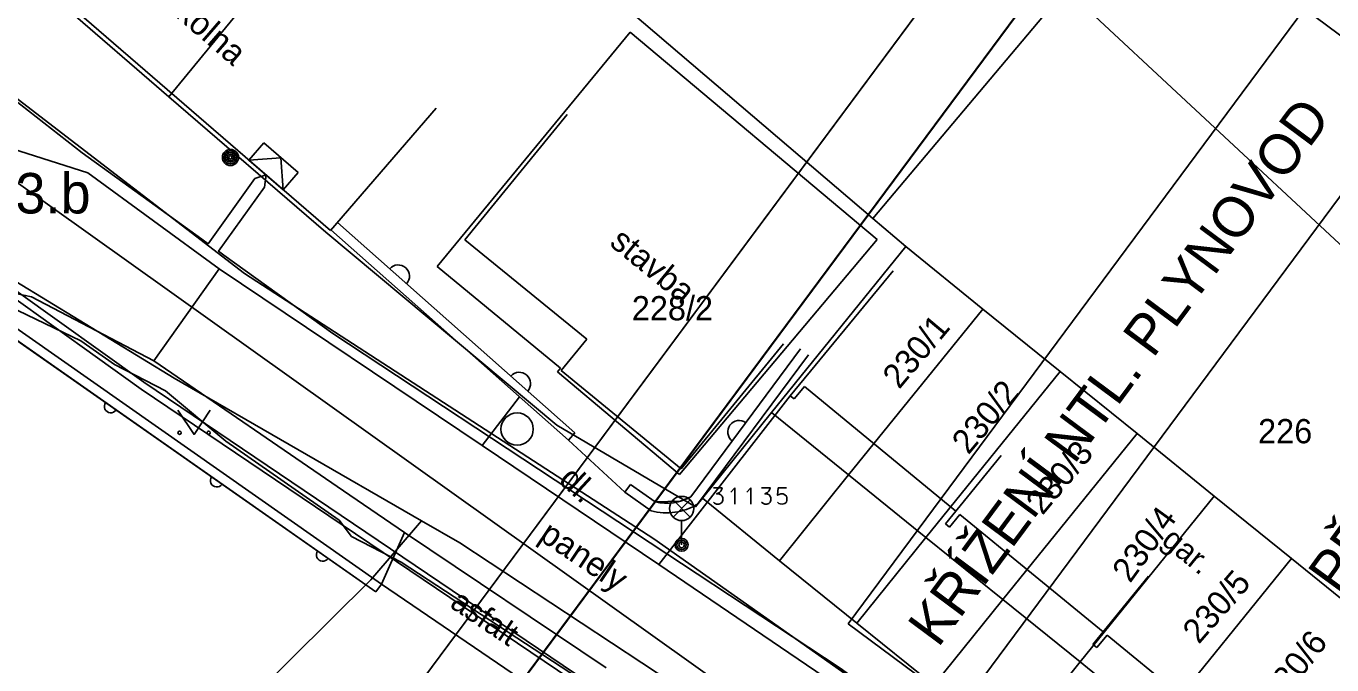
# Model space of a CAD drawing. Extents: x -601580 to 4, y -1204314 to 4.
# Drawn here: x -600441.72 to -600401.36, y -1203787.02 to -1203767.27 of the extents above; entities that cross this region are included whole.
import ezdxf

# ---------------------------------------------------------------- set-up
doc = ezdxf.new("R2010")
doc.units = 0
for name, color, linetype in [('00-EON NN', 7, 'Continuous'), ('00-EON VN', 7, 'Continuous'), ('00-KN-HRANICE PARCEL', 7, 'Continuous'), ('00-KN-PARC. CISLA', 7, 'Continuous'), ('00-KN-VNITRNI KRESBA', 7, 'Continuous'), ('00-POLOHOPIS', 7, 'Continuous'), ('00-RAZÍTKO', 7, 'Continuous'), ('00-SITE KOM. KABEL', 7, 'Continuous'), ('00-VAK-VODA-RAD IGIS', 7, 'Continuous'), ('11-REKONSTRUKCE KANALIZACE POPIS', 7, 'Continuous'), ('Vrstva 25', 7, 'Continuous'), ('Vrstva 26', 7, 'Continuous'), ('Vrstva 27', 7, 'Continuous'), ('Vrstva 33', 7, 'Continuous'), ('Vrstva 36', 7, 'Continuous'), ('Vrstva 40', 7, 'Continuous'), ('Vrstva 9', 7, 'Continuous')]:
    doc.layers.add(name, color=color, linetype=linetype)

# ---------------------------------------------------------------- blocks, each defined once
blk = doc.blocks.new('6.560_938')
at = {"layer": 'Vrstva 33'}
for p, q in [((-0.265, 0.86), (0.265, 1.39)), ((-0.265, 1.39), (0.265, 0.86)), ((0, 0.75), (0, 0))]:
    blk.add_line(p, q, dxfattribs=at)
for centre, radius in [((0, 1.125), 0.375), ((0, 0), 0.2), ((0, 0), 0.145), ((0, 0), 0.0876)]:
    blk.add_circle(centre, radius, dxfattribs=at)
blk = doc.blocks.new('PAN')
at = {"layer": 'Vrstva 40'}
blk.add_text('panely', height=0.75, rotation=360, dxfattribs=at).set_placement((-1.278, -0.375))
blk = doc.blocks.new('3.14_546')
at = {"layer": 'Vrstva 36'}
blk.add_lwpolyline([(-0.5, 0.75), (0, 0), (0.5, 0.75)], dxfattribs=at)
for centre in [(-0.45, 0.05), (0.449, 0.05)]:
    blk.add_circle(centre, 0.05, dxfattribs=at)
blk = doc.blocks.new('6.20_534')
at = {"layer": 'Vrstva 27'}
blk.add_circle((0, 0), 0.5, dxfattribs=at)
blk = doc.blocks.new('6.01A_1784')
at = {"layer": 'Vrstva 25'}
for radius in [0.25, 0.2, 0.15, 0.1, 0.05]:
    blk.add_circle((0, 0), radius, dxfattribs=at)
blk = doc.blocks.new('NN630')
at = {"layer": 'Vrstva 9'}
for points in [[(-3, -700), (-703, 0)], [(-703, -700), (-703, 0), (697, 0), (697, -700)], [(-3, -700), (697, 0)], [(-703, -700), (697, -700)]]:
    blk.add_lwpolyline(points, dxfattribs=at)

msp = doc.modelspace()

# ---------------------------------------------------------------- linework, layer by layer
for points in [[(-600365.317, -1203705.234), (-600367.324, -1203703.744), (-600429.936, -1203788.096), (-600427.929, -1203789.586)], [(-600366.807, -1203707.241), (-600426.439, -1203787.579)]]:
    msp.add_lwpolyline(points)
at = {"layer": '00-EON NN'}
msp.add_lwpolyline([(-600443.789, -1203768.219), (-600439.988, -1203771.191), (-600436.287, -1203773.861), (-600436.095, -1203774), (-600434.65, -1203771.98), (-600434.306, -1203771.872), (-600434.351, -1203772.251), (-600435.77, -1203774.235), (-600435.61, -1203774.35), (-600432.238, -1203776.781), (-600416.559, -1203787.121), (-600409.559, -1203792.18), (-600401.613, -1203796.671), (-600401.51, -1203797.37)], dxfattribs=at)
at = {"layer": '00-EON VN'}
for points in [[(-600383.25, -1203783.59), (-600384.36, -1203785.06), (-600387.363, -1203790.788), (-600387.636, -1203791.819), (-600388.781, -1203794.246), (-600391.141, -1203798.544), (-600394.408, -1203804.965), (-600395.164, -1203806.243), (-600395.912, -1203806.852), (-600396.541, -1203806.795), (-600400.796, -1203804.12), (-600404.813, -1203801.302), (-600410.985, -1203796.316), (-600416.678, -1203792.351), (-600424.36, -1203787.555), (-600438.08, -1203778.28), (-600442.027, -1203775.462), (-600444.357, -1203773.807), (-600448.151, -1203771.631), (-600451.152, -1203771.298), (-600454.57, -1203770.237), (-600456.457, -1203769.325), (-600457.482, -1203769.405), (-600459.327, -1203769.119)], [(-600459.477, -1203769.291), (-600457.511, -1203769.594), (-600456.508, -1203769.518), (-600454.624, -1203770.445), (-600451.211, -1203771.488), (-600448.233, -1203771.815), (-600444.486, -1203774.019), (-600442.217, -1203775.59), (-600438.167, -1203778.496), (-600424.472, -1203787.735), (-600416.801, -1203792.528), (-600411.123, -1203796.487), (-600404.975, -1203801.537), (-600404.82, -1203801.644), (-600404.96, -1203802.62)]]:
    msp.add_lwpolyline(points, dxfattribs=at)
at = {"layer": '00-KN-HRANICE PARCEL'}
for p, q in [((-600409.58, -1203766.13), (-600415.55, -1203773.22)), ((-600437.31, -1203769.46), (-600432.46, -1203773.64)), ((-600415.55, -1203773.22), (-600414.53, -1203774.09)), ((-600414.53, -1203774.09), (-600412.15, -1203776.02)), ((-600412.15, -1203776.02), (-600409.76, -1203777.95)), ((-600409.76, -1203777.95), (-600407.38, -1203779.87)), ((-600437.14, -1203778.16), (-600429.5, -1203782.57)), ((-600407.38, -1203779.87), (-600405, -1203781.8)), ((-600421.03, -1203782.13), (-600420.82, -1203781.87)), ((-600420.82, -1203781.87), (-600418.44, -1203783.8)), ((-600405, -1203781.8), (-600402.61, -1203783.73)), ((-600428.32, -1203783.25), (-600429.5, -1203782.57)), ((-600418.44, -1203783.8), (-600416.05, -1203785.73)), ((-600402.61, -1203783.73), (-600400.23, -1203785.66)), ((-600416.05, -1203785.73), (-600413.67, -1203787.65))]:
    msp.add_line(p, q, dxfattribs=at)
for points in [[(-600429.85, -1203760.36), (-600430.4, -1203761.03), (-600437.31, -1203769.46)], [(-600429.85, -1203760.36), (-600425, -1203764.69), (-600425.24, -1203764.95), (-600415.55, -1203773.22)], [(-600437.31, -1203769.46), (-600440.58, -1203766.64), (-600440.71, -1203766.53), (-600441.29, -1203766.03)], [(-600409.58, -1203766.13), (-600400.98, -1203774.14), (-600394.45, -1203779.24), (-600390.29, -1203782.49)], [(-600432.46, -1203773.64), (-600425.32, -1203779.61), (-600421.03, -1203782.13)], [(-600420.82, -1203781.87), (-600418.68, -1203779.22), (-600414.53, -1203774.09)], [(-600490.56, -1203829.3), (-600473.65, -1203806.86), (-600467.29, -1203799), (-600442.04, -1203775.17), (-600437.14, -1203778.16)], [(-600418.44, -1203783.8), (-600416.3, -1203781.15), (-600412.15, -1203776.02)], [(-600416.05, -1203785.73), (-600413.91, -1203783.08), (-600409.76, -1203777.95)], [(-600413.67, -1203787.65), (-600411.53, -1203785), (-600407.38, -1203779.87)], [(-600411.28, -1203789.58), (-600409.14, -1203786.93), (-600405, -1203781.8)], [(-600429.5, -1203782.57), (-600431.07, -1203784.39), (-600464.48, -1203817.52), (-600458.72, -1203823.55)], [(-600410.02, -1203797.4), (-600419.45, -1203788.97), (-600421.75, -1203787.58), (-600428.32, -1203783.25)], [(-600408.9, -1203791.51), (-600406.76, -1203788.86), (-600402.61, -1203783.73)]]:
    msp.add_lwpolyline(points, dxfattribs=at)
at = {"layer": '00-KN-VNITRNI KRESBA'}
for p, q in [((-600429.02, -1203774.7), (-600423.05, -1203767.46)), ((-600415.42, -1203773.87), (-600423.05, -1203767.46)), ((-600421.53, -1203781.13), (-600415.42, -1203773.87)), ((-600425.2, -1203777.85), (-600429.02, -1203774.7)), ((-600425.3, -1203777.96), (-600425.2, -1203777.85)), ((-600421.53, -1203781.13), (-600425.3, -1203777.96)), ((-600416.3, -1203781.15), (-600418.68, -1203779.22)), ((-600413.91, -1203783.08), (-600416.3, -1203781.15)), ((-600411.53, -1203785), (-600413.91, -1203783.08)), ((-600409.14, -1203786.93), (-600411.53, -1203785)), ((-600406.76, -1203788.86), (-600409.14, -1203786.93))]:
    msp.add_line(p, q, dxfattribs=at)
at = {"layer": '00-POLOHOPIS'}
for p, q in [((-600443.745, -1203763.714), (-600432.317, -1203773.59)), ((-600429.048, -1203769.807), (-600432.317, -1203773.59)), ((-600424.996, -1203770.005), (-600428.157, -1203773.879)), ((-600439.816, -1203771.808), (-600444.049, -1203770.469)), ((-600439.816, -1203771.808), (-600435.759, -1203774.78)), ((-600424.962, -1203780.073), (-600432.298, -1203773.568)), ((-600432.093, -1203773.348), (-600424.762, -1203779.848)), ((-600424.391, -1203776.952), (-600428.157, -1203773.879)), ((-600437.778, -1203777.621), (-600435.759, -1203774.78)), ((-600435.759, -1203774.78), (-600427.622, -1203780.243)), ((-600414.922, -1203774.843), (-600418.105, -1203778.699)), ((-600437.778, -1203777.621), (-600441.557, -1203775.646)), ((-600430.741, -1203784.52), (-600442.871, -1203776.021)), ((-600430.913, -1203784.765), (-600442.841, -1203776.408)), ((-600424.391, -1203776.952), (-600425.184, -1203777.918)), ((-600418.307, -1203777.093), (-600421.479, -1203780.958)), ((-600421.176, -1203781.822), (-600417.784, -1203777.255)), ((-600420.972, -1203782.05), (-600417.544, -1203777.434)), ((-600431.916, -1203781.636), (-600437.778, -1203777.621)), ((-600421.479, -1203780.958), (-600425.184, -1203777.918)), ((-600417.663, -1203778.415), (-600417.981, -1203778.8)), ((-600412.99, -1203782.273), (-600417.663, -1203778.415)), ((-600426.471, -1203778.735), (-600427.622, -1203780.243)), ((-600422.161, -1203783.916), (-600418.105, -1203778.699)), ((-600418.105, -1203778.699), (-600417.981, -1203778.8)), ((-600424.762, -1203779.848), (-600424.962, -1203780.073)), ((-600427.622, -1203780.243), (-600422.161, -1203783.916)), ((-600424.962, -1203780.073), (-600423.214, -1203781.686)), ((-600424.962, -1203780.073), (-600423.214, -1203781.686)), ((-600411.582, -1203780.544), (-600413.306, -1203782.661)), ((-600430.028, -1203782.925), (-600431.916, -1203781.636)), ((-600423.214, -1203781.686), (-600423.04, -1203781.441)), ((-600423.04, -1203781.441), (-600422.275, -1203781.984)), ((-600422.404, -1203782.261), (-600423.214, -1203781.686)), ((-600412.867, -1203782.376), (-600413.183, -1203782.763)), ((-600412.867, -1203782.376), (-600408.434, -1203785.999)), ((-600413.183, -1203782.763), (-600413.306, -1203782.661)), ((-600430.741, -1203784.52), (-600430.028, -1203782.925)), ((-600430.028, -1203782.925), (-600423.796, -1203787.111)), ((-600402.056, -1203797.586), (-600422.161, -1203783.916)), ((-600407.03, -1203784.279), (-600408.75, -1203786.386)), ((-600430.741, -1203784.52), (-600430.913, -1203784.765)), ((-600425.717, -1203787.936), (-600430.741, -1203784.52)), ((-600408.627, -1203786.488), (-600408.75, -1203786.386)), ((-600408.311, -1203786.101), (-600408.627, -1203786.488)), ((-600408.311, -1203786.101), (-600403.779, -1203789.804))]:
    msp.add_line(p, q, dxfattribs=at)
for points in [[(-600432.093, -1203773.348), (-600424.762, -1203779.848)], [(-600430.913, -1203784.765), (-600442.841, -1203776.408)], [(-600421.176, -1203781.822), (-600417.784, -1203777.255)], [(-600423.04, -1203781.441), (-600422.275, -1203781.984)], [(-600420.48, -1203781.55), (-600420.208, -1203781.55), (-600420.228, -1203781.609), (-600420.252, -1203781.652), (-600420.291, -1203781.696), (-600420.378, -1203781.735), (-600420.315, -1203781.735), (-600420.248, -1203781.759), (-600420.208, -1203781.802), (-600420.189, -1203781.861), (-600420.189, -1203781.928), (-600420.208, -1203781.987), (-600420.255, -1203782.03), (-600420.315, -1203782.05), (-600420.378, -1203782.05), (-600420.441, -1203782.026), (-600420.48, -1203781.987)], [(-600419.818, -1203781.55), (-600419.941, -1203781.676)], [(-600419.818, -1203781.55), (-600419.818, -1203782.05)], [(-600419.322, -1203781.55), (-600419.444, -1203781.676)], [(-600419.322, -1203781.55), (-600419.322, -1203782.05)], [(-600418.992, -1203781.55), (-600418.72, -1203781.55), (-600418.74, -1203781.609), (-600418.763, -1203781.652), (-600418.803, -1203781.696), (-600418.889, -1203781.735), (-600418.826, -1203781.735), (-600418.759, -1203781.759), (-600418.72, -1203781.802), (-600418.7, -1203781.861), (-600418.7, -1203781.928), (-600418.72, -1203781.987), (-600418.767, -1203782.03), (-600418.826, -1203782.05), (-600418.889, -1203782.05), (-600418.952, -1203782.026), (-600418.992, -1203781.987)], [(-600418.224, -1203781.55), (-600418.476, -1203781.55), (-600418.496, -1203781.778), (-600418.393, -1203781.735), (-600418.326, -1203781.731), (-600418.267, -1203781.759), (-600418.224, -1203781.802), (-600418.204, -1203781.861), (-600418.204, -1203781.896), (-600418.204, -1203781.924), (-600418.224, -1203781.987), (-600418.267, -1203782.03), (-600418.35, -1203782.05), (-600418.413, -1203782.046), (-600418.456, -1203782.03), (-600418.496, -1203781.987)], [(-600422.275, -1203781.984), (-600421.5, -1203781.96), (-600421.176, -1203781.822)]]:
    msp.add_lwpolyline(points, dxfattribs=at)
for centre, radius, start, end in [((-600430.222, -1203775.006), 0.35, 318.4383, 138.4383), ((-600442.471, -1203778.842), 3.324, 74.039, 128.0674), ((-600426.481, -1203778.324), 0.35, 318.4383, 138.4383), ((-600439.103, -1203779.027), 0.2, 144.9827, 324.9856), ((-600419.685, -1203779.815), 0.35, 53.398, 233.398), ((-600435.827, -1203781.322), 0.2, 144.9827, 324.9856), ((-600421.932, -1203780.496), 1.827, 255.0456, 301.7184), ((-600421.932, -1203780.496), 1.527, 257.0342, 299.7115), ((-600432.551, -1203783.617), 0.2, 144.9827, 324.9856)]:
    msp.add_arc(centre, radius, start, end, dxfattribs=at)
at = {"layer": '00-RAZÍTKO'}
for points in [[(-600492.548, -1203872.448), (-600304.712, -1203619.391), (-600185.471, -1203707.9), (-600373.307, -1203960.957)], [(-600489.051, -1203871.931), (-600304.195, -1203622.889), (-600188.969, -1203708.417), (-600373.825, -1203957.46)]]:
    msp.add_lwpolyline(points, close=True, dxfattribs=at)
at = {"layer": '00-SITE KOM. KABEL'}
for points in [[(-600448.32, -1203764.77), (-600445.41, -1203766.9), (-600434.97, -1203774.92), (-600422.32, -1203783.12), (-600413.93, -1203789.04), (-600405.18, -1203794.93), (-600400.25, -1203797.98), (-600398.96, -1203798.36), (-600397.12, -1203797.36), (-600388.96, -1203781.95), (-600378.33, -1203762.13), (-600375.93, -1203758.23), (-600373.1, -1203754.01), (-600370.24, -1203749.96), (-600363.35, -1203740.04), (-600357.38, -1203731.69), (-600349.33, -1203720.15), (-600345.8, -1203715.19), (-600340.07, -1203706.96), (-600329.02, -1203689.27)], [(-600442.82, -1203775.66), (-600440.03, -1203777), (-600438.99, -1203777.73), (-600437.41, -1203778.55), (-600435.55, -1203780.1), (-600432.05, -1203782.55), (-600431.66, -1203783.05), (-600430.13, -1203783.84), (-600423.55, -1203788.15), (-600421.65, -1203789.14), (-600419.22, -1203791.48), (-600415.42, -1203794.24), (-600411.35, -1203796.43), (-600409.03, -1203799.16), (-600406.99, -1203801.12), (-600403.81, -1203803.37), (-600403.06, -1203804), (-600402.61, -1203803.36), (-600399.96, -1203799.16), (-600399.68, -1203798.65), (-600398.86, -1203797.55), (-600396.69, -1203794.26)], [(-600423.55, -1203788.15), (-600430.13, -1203783.84)]]:
    msp.add_lwpolyline(points, dxfattribs=at)
at = {"layer": '00-VAK-VODA-RAD IGIS'}
msp.add_lwpolyline([(-600395.742, -1203804.116), (-600404.972, -1203798.52), (-600440.983, -1203772.83), (-600444.948, -1203770.012)], dxfattribs=at)
at = {"layer": '11-REKONSTRUKCE KANALIZACE POPIS'}
msp.add_lwpolyline([(-600416.317, -1203785.75), (-600402.205, -1203766.739), (-600398.724, -1203769.322), (-600412.836, -1203788.334)], close=True, dxfattribs=at)

# ---------------------------------------------------------------- block references
at = {"layer": '00-POLOHOPIS'}
for name, p, xscale, yscale, rotation in [('6.01A_1784', (-600435.406, -1203771.334), 0.9999972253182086, 0.9999972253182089, -40.83335804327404), ('PAN', (-600424.64, -1203783.534), 1.00000069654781, 1.0000006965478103, -33.92419868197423)]:
    msp.add_blockref(name, p, dxfattribs=dict(at, xscale=xscale, yscale=yscale, rotation=rotation))
for name, p in [('3.14_546', (-600436.528, -1203779.894)), ('6.20_534', (-600426.545, -1203779.731)), ('6.560_938', (-600421.461, -1203783.31))]:
    msp.add_blockref(name, p, dxfattribs=at)
at = {"layer": 'Vrstva 26', "xscale": 0.001, "yscale": 0.0010000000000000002, "rotation": 139.1666472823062}
msp.add_blockref('NN630', (-600434.306, -1203771.872), dxfattribs=at)

# ---------------------------------------------------------------- texts
at = {"layer": '00-KN-PARC. CISLA'}
for s, p in [('228/2', (-600423, -1203776.37)), ('226', (-600403.644, -1203780.17))]:
    msp.add_text(s, height=0.75, dxfattribs=at).set_placement(p)
for s, rotation, p in [('230/1', 50, (-600414.737, -1203778.523)), ('230/2', 50, (-600412.597, -1203780.548)), ('230/3', 50, (-600410.307, -1203782.418)), ('230/4', 54, (-600407.6, -1203784.517)), ('230/5', 49, (-600405.476, -1203786.404)), ('230/6', 52, (-600403.008, -1203788.313))]:
    msp.add_text(s, height=0.75, rotation=rotation, dxfattribs=at).set_placement(p)
at = {"layer": '00-POLOHOPIS'}
for s, height, rotation, p in [('kolna', 0.75, 319.1666, (-600437.138, -1203766.96)), ('stavba', 0.75, 320.7861, (-600423.722, -1203774.028)), ('dl.', 0.75, 317.3001, (-600425.298, -1203781.353)), ('gar.', 0.7, 320.7302, (-600406.667, -1203783.251)), ('asfalt', 0.7, 326.111, (-600428.658, -1203785.217))]:
    msp.add_text(s, height=height, rotation=rotation, dxfattribs=at).set_placement(p)
at = {"layer": '11-REKONSTRUKCE KANALIZACE POPIS'}
for s, rotation, p in [('KŘÍŽENÍ NTL. PLYNOVOD', 53.4147, (-600413.534, -1203786.516)), ('PŘEPAD', 53.9017, (-600401.159, -1203784.877))]:
    msp.add_text(s, height=1.25, rotation=rotation, dxfattribs=at).set_placement(p)
msp.add_text('Š213.b', height=1.25, dxfattribs=at).set_placement((-600445.025, -1203773.065))

doc.saveas('drawing.dxf')
